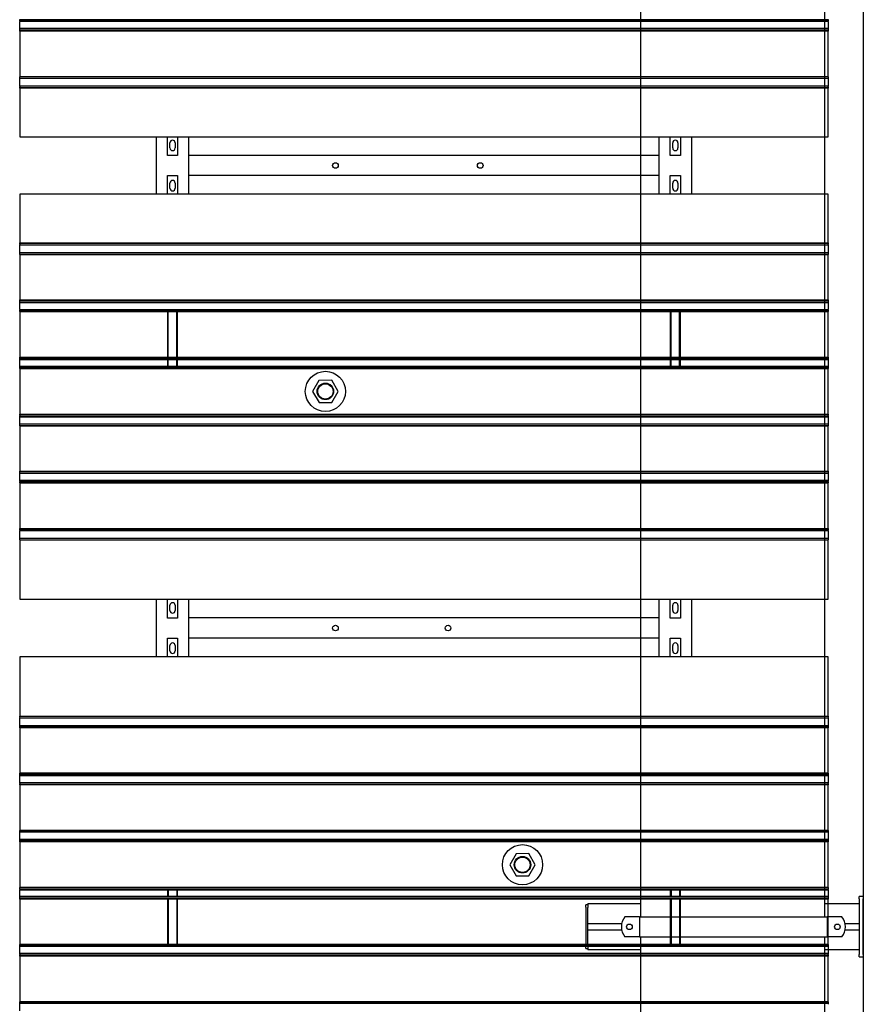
# Model space of a CAD drawing. Extents: x -89225 to 110569, y 13360 to 87647.
# Tile 328 of 478: x 47778 to 49876, y 73974 to 76422. Entities that reach past the tile are written whole.
import ezdxf

# ---------------------------------------------------------------- set-up
doc = ezdxf.new("R2010")
doc.units = 0
doc.layers.add('Iv-Lines 035', color=4, linetype='Continuous')

# ---------------------------------------------------------------- blocks, each defined once
blk = doc.blocks.new('Leidingwerk beluchtingsinstallatie')
for p, q in [((1296643.7, -926788.3), (1296643.7, -930042)), ((1297100.9, -926788.3), (1297100.9, -930042)), ((1297197.3, -929991.7), (1297187.3, -929991.7)), ((1297187.3, -929997.7), (1297187.3, -929991.7)), ((1297187.3, -929997.7), (1297187.3, -930135.7)), ((1297197.3, -929991.7), (1297197.3, -929997.7)), ((1297197.3, -930135.7), (1297197.3, -929997.7)), ((1296507.3, -930018.2), (1296507.3, -930012.2)), ((1296512.3, -930012.2), (1296507.3, -930012.2)), ((1296507.3, -930018.2), (1296507.3, -930115.2)), ((1296512.3, -930009.2), (1296643.7, -930009.2)), ((1296512.3, -930009.2), (1296512.3, -930019.2)), ((1296512.3, -930059.2), (1296512.3, -930019.2)), ((1297100.9, -930009.2), (1297187.3, -930009.2)), ((1296632.8, -930042), (1296604.6, -930042)), ((1296640.8, -930042), (1296632.8, -930042)), ((1296640.8, -930042), (1296640.8, -930092)), ((1296640.8, -930042), (1297107.8, -930042)), ((1297107.8, -930042), (1297107.8, -930092)), ((1297115.8, -930042), (1297107.8, -930042)), ((1297144.1, -930042), (1297115.8, -930042)), ((1296596.6, -930059.2), (1296512.3, -930059.2)), ((1296512.3, -930074.2), (1296512.3, -930059.2)), ((1296512.3, -930114.2), (1296512.3, -930074.2)), ((1296512.3, -930074.2), (1296596.5, -930074.2)), ((1297187.3, -930059.2), (1297152.1, -930059.2)), ((1297152.2, -930074.2), (1297187.3, -930074.2)), ((1296632.8, -930092), (1296604.6, -930092)), ((1296640.8, -930092), (1296632.8, -930092)), ((1296640.8, -930092), (1297107.8, -930092)), ((1296643.7, -930092), (1296643.7, -932270.8)), ((1297100.9, -930092), (1297100.9, -932270.8)), ((1297115.8, -930092), (1297107.8, -930092)), ((1297144.1, -930092), (1297115.8, -930092)), ((1296507.3, -930121.2), (1296507.3, -930115.2)), ((1296507.3, -930121.2), (1296512.3, -930121.2)), ((1296512.3, -930114.2), (1296512.3, -930124.2)), ((1296643.7, -930124.2), (1296512.3, -930124.2)), ((1297187.3, -930124.2), (1297100.9, -930124.2)), ((1297187.3, -930141.7), (1297187.3, -930135.7)), ((1297187.3, -930141.7), (1297197.3, -930141.7)), ((1297197.3, -930135.7), (1297197.3, -930141.7))]:
    blk.add_line(p, q)
for centre in [(1296615.8, -930067), (1297132.8, -930067)]:
    blk.add_circle(centre, 7)
for centre, start, end in [((1296635.8, -930067), 141.3178, 218.6822), ((1297112.8, -930067), 321.3178, 38.6822)]:
    blk.add_arc(centre, 40, start, end)
blk = doc.blocks.new('Beluchtingselementen Bosman')
for p, q in [((1287289.4, -861640.7), (1287289.4, -861640)), ((1287289.4, -861643.5), (1287289.4, -861640.7)), ((1289299.4, -861640.7), (1287289.4, -861640.7)), ((1287289.4, -861643.5), (1287289.4, -861644.7)), ((1289299.4, -861643.5), (1287289.4, -861643.5)), ((1287289.4, -861646.3), (1287289.4, -861644.7)), ((1289299.4, -861644.7), (1287289.4, -861644.7)), ((1287289.4, -861662.3), (1287289.4, -861646.3)), ((1289299.4, -861640), (1289299.4, -861640.7)), ((1289299.4, -861640.7), (1289299.4, -861643.5)), ((1289299.4, -861644.7), (1289299.4, -861643.5)), ((1289299.4, -861644.7), (1289299.4, -861646.3)), ((1289299.4, -861646.3), (1289299.4, -861662.3)), ((1287289.4, -861663.8), (1287289.4, -861662.3)), ((1289299.4, -861662.3), (1287289.4, -861662.3)), ((1287289.4, -861663.8), (1287289.4, -861665.1)), ((1289299.4, -861663.8), (1287289.4, -861663.8)), ((1287289.4, -861667.9), (1287289.4, -861665.1)), ((1287289.4, -861668.6), (1287289.4, -861667.9)), ((1289299.4, -861667.9), (1287289.4, -861667.9)), ((1287289.4, -861668.6), (1287289.4, -861782)), ((1289299.4, -861668.6), (1287289.4, -861668.6)), ((1289299.4, -861662.3), (1289299.4, -861663.8)), ((1289299.4, -861665.1), (1289299.4, -861663.8)), ((1289299.4, -861665.1), (1289299.4, -861667.9)), ((1289299.4, -861667.9), (1289299.4, -861668.6)), ((1289299.4, -861782), (1289299.4, -861668.6)), ((1287289.4, -861782.7), (1287289.4, -861782)), ((1289299.4, -861782), (1287289.4, -861782)), ((1289299.4, -861782), (1289299.4, -861782.7)), ((1287289.4, -861785.5), (1287289.4, -861782.7)), ((1289299.4, -861782.7), (1287289.4, -861782.7)), ((1287289.4, -861785.5), (1287289.4, -861786.7)), ((1287289.4, -861788.3), (1287289.4, -861786.7)), ((1289299.4, -861786.7), (1287289.4, -861786.7)), ((1287289.4, -861804.3), (1287289.4, -861788.3)), ((1287289.4, -861805.8), (1287289.4, -861804.3)), ((1287289.4, -861805.8), (1287289.4, -861807.1)), ((1289299.4, -861805.8), (1287289.4, -861805.8)), ((1289299.4, -861782.7), (1289299.4, -861785.5)), ((1289299.4, -861786.7), (1289299.4, -861785.5)), ((1289299.4, -861786.7), (1289299.4, -861788.3)), ((1289299.4, -861788.3), (1289299.4, -861804.3)), ((1289299.4, -861804.3), (1289299.4, -861805.8)), ((1289299.4, -861807.1), (1289299.4, -861805.8)), ((1287289.4, -861809.9), (1287289.4, -861807.1)), ((1287289.4, -861810.6), (1287289.4, -861809.9)), ((1289299.4, -861809.9), (1287289.4, -861809.9)), ((1287289.4, -861810.6), (1287289.4, -861931.3)), ((1289299.4, -861810.6), (1287289.4, -861810.6)), ((1289299.4, -861807.1), (1289299.4, -861809.9)), ((1289299.4, -861809.9), (1289299.4, -861810.6)), ((1289299.4, -861931.3), (1289299.4, -861810.6)), ((1287289.4, -861931.3), (1289299.4, -861931.3)), ((1287629.4, -862074.5), (1287629.4, -861931.3)), ((1287656.9, -861977.9), (1287656.9, -861931.3)), ((1287662.9, -861959.3), (1287662.9, -861946.3)), ((1287675.9, -861946.3), (1287675.9, -861959.3)), ((1287681.9, -861931.3), (1287681.9, -861977.9)), ((1287709.4, -861931.3), (1287709.4, -862074.5)), ((1288879.4, -862074.5), (1288879.4, -861931.3)), ((1288906.9, -861977.9), (1288906.9, -861931.3)), ((1288912.9, -861959.3), (1288912.9, -861946.3)), ((1288925.9, -861946.3), (1288925.9, -861959.3)), ((1288931.9, -861931.3), (1288931.9, -861977.9)), ((1288959.4, -861931.3), (1288959.4, -862074.5)), ((1287681.9, -861977.9), (1287656.9, -861977.9)), ((1288879.4, -861977.8), (1287709.4, -861977.8)), ((1287709.4, -861977.8), (1287709.4, -862021.8)), ((1288879.4, -862021.8), (1288879.4, -861977.8)), ((1288931.9, -861977.9), (1288906.9, -861977.9)), ((1287656.9, -862074.5), (1287656.9, -862027.9)), ((1287656.9, -862027.9), (1287681.9, -862027.9)), ((1287662.9, -862059.5), (1287662.9, -862046.5)), ((1287675.9, -862046.5), (1287675.9, -862059.5)), ((1287681.9, -862027.9), (1287681.9, -862074.5)), ((1288879.4, -862027.8), (1287709.4, -862027.8)), ((1288906.9, -862074.5), (1288906.9, -862027.9)), ((1288906.9, -862027.9), (1288931.9, -862027.9)), ((1288912.9, -862059.5), (1288912.9, -862046.5)), ((1288925.9, -862046.5), (1288925.9, -862059.5)), ((1288931.9, -862027.9), (1288931.9, -862074.5)), ((1289299.4, -862074.5), (1287289.4, -862074.5)), ((1287289.4, -862074.5), (1287289.4, -862195.2)), ((1289299.4, -862195.2), (1289299.4, -862074.5)), ((1287289.4, -862195.9), (1287289.4, -862195.2)), ((1287289.4, -862195.2), (1289299.4, -862195.2)), ((1287289.4, -862198.7), (1287289.4, -862195.9)), ((1287289.4, -862195.9), (1289299.4, -862195.9)), ((1289299.4, -862195.2), (1289299.4, -862195.9)), ((1289299.4, -862195.9), (1289299.4, -862198.7)), ((1287289.4, -862198.7), (1287289.4, -862199.9)), ((1287289.4, -862201.5), (1287289.4, -862199.9)), ((1287289.4, -862199.9), (1289299.4, -862199.9)), ((1287289.4, -862217.5), (1287289.4, -862201.5)), ((1287289.4, -862219), (1287289.4, -862217.5)), ((1287289.4, -862219), (1287289.4, -862220.3)), ((1287289.4, -862219), (1289299.4, -862219)), ((1287289.4, -862223.1), (1287289.4, -862220.3)), ((1287289.4, -862223.8), (1287289.4, -862223.1)), ((1287289.4, -862223.1), (1289299.4, -862223.1)), ((1289299.4, -862199.9), (1289299.4, -862198.7)), ((1289299.4, -862199.9), (1289299.4, -862201.5)), ((1289299.4, -862201.5), (1289299.4, -862217.5)), ((1289299.4, -862217.5), (1289299.4, -862219)), ((1289299.4, -862220.3), (1289299.4, -862219)), ((1289299.4, -862220.3), (1289299.4, -862223.1)), ((1289299.4, -862223.1), (1289299.4, -862223.8)), ((1287289.4, -862223.8), (1287289.4, -862337.2)), ((1287289.4, -862223.8), (1289299.4, -862223.8)), ((1289299.4, -862337.2), (1289299.4, -862223.8)), ((1287289.4, -862337.9), (1287289.4, -862337.2)), ((1287289.4, -862337.2), (1289299.4, -862337.2)), ((1287289.4, -862340.7), (1287289.4, -862337.9)), ((1287289.4, -862337.9), (1289299.4, -862337.9)), ((1287289.4, -862340.7), (1287289.4, -862341.9)), ((1287289.4, -862343.5), (1287289.4, -862341.9)), ((1287289.4, -862341.9), (1289299.4, -862341.9)), ((1287289.4, -862359.5), (1287289.4, -862343.5)), ((1287289.4, -862343.5), (1289299.4, -862343.5)), ((1289299.4, -862337.2), (1289299.4, -862337.9)), ((1289299.4, -862337.9), (1289299.4, -862340.7)), ((1289299.4, -862341.9), (1289299.4, -862340.7)), ((1289299.4, -862341.9), (1289299.4, -862343.5)), ((1289299.4, -862343.5), (1289299.4, -862359.5)), ((1287289.4, -862361), (1287289.4, -862359.5)), ((1287289.4, -862361), (1287289.4, -862362.3)), ((1287289.4, -862361), (1289299.4, -862361)), ((1287289.4, -862365.1), (1287289.4, -862362.3)), ((1287289.4, -862362.3), (1289299.4, -862362.3)), ((1287289.4, -862365.8), (1287289.4, -862365.1)), ((1287289.4, -862365.1), (1289299.4, -862365.1)), ((1287289.4, -862365.8), (1287289.4, -862479.2)), ((1287289.4, -862365.8), (1289299.4, -862365.8)), ((1287656.9, -862365.8), (1287656.9, -862479.2)), ((1287658.9, -862479.2), (1287658.9, -862365.8)), ((1287679.9, -862479.2), (1287679.9, -862365.8)), ((1287681.9, -862479.2), (1287681.9, -862365.8)), ((1288906.9, -862365.8), (1288906.9, -862479.2)), ((1288908.9, -862479.2), (1288908.9, -862365.8)), ((1288929.9, -862479.2), (1288929.9, -862365.8)), ((1288931.9, -862479.2), (1288931.9, -862365.8)), ((1289299.4, -862359.5), (1289299.4, -862361)), ((1289299.4, -862362.3), (1289299.4, -862361)), ((1289299.4, -862362.3), (1289299.4, -862365.1)), ((1289299.4, -862365.1), (1289299.4, -862365.8)), ((1289299.4, -862479.2), (1289299.4, -862365.8)), ((1287289.4, -862479.9), (1287289.4, -862479.2)), ((1287289.4, -862479.2), (1289299.4, -862479.2)), ((1287289.4, -862482.7), (1287289.4, -862479.9)), ((1287289.4, -862479.9), (1289299.4, -862479.9)), ((1287289.4, -862482.7), (1287289.4, -862483.9)), ((1287289.4, -862485.5), (1287289.4, -862483.9)), ((1287289.4, -862483.9), (1289299.4, -862483.9)), ((1287289.4, -862501.5), (1287289.4, -862485.5)), ((1287289.4, -862485.5), (1289299.4, -862485.5)), ((1287656.9, -862485.5), (1287656.9, -862501.5)), ((1287658.9, -862501.5), (1287658.9, -862485.5)), ((1287679.9, -862501.5), (1287679.9, -862485.5)), ((1287681.9, -862501.5), (1287681.9, -862485.5)), ((1288906.9, -862485.5), (1288906.9, -862501.5)), ((1288908.9, -862501.5), (1288908.9, -862485.5)), ((1288929.9, -862501.5), (1288929.9, -862485.5)), ((1288931.9, -862501.5), (1288931.9, -862485.5)), ((1289299.4, -862479.2), (1289299.4, -862479.9)), ((1289299.4, -862479.9), (1289299.4, -862482.7)), ((1289299.4, -862483.9), (1289299.4, -862482.7)), ((1289299.4, -862483.9), (1289299.4, -862485.5)), ((1289299.4, -862485.5), (1289299.4, -862501.5)), ((1287289.4, -862503), (1287289.4, -862501.5)), ((1287289.4, -862501.5), (1289299.4, -862501.5)), ((1287289.4, -862503), (1287289.4, -862504.3)), ((1287289.4, -862503), (1289299.4, -862503)), ((1287289.4, -862507.1), (1287289.4, -862504.3)), ((1287289.4, -862507.8), (1287289.4, -862507.1)), ((1287289.4, -862507.1), (1289299.4, -862507.1)), ((1287289.4, -862507.8), (1287289.4, -862621.2)), ((1287289.4, -862507.8), (1289299.4, -862507.8)), ((1289299.4, -862501.5), (1289299.4, -862503)), ((1289299.4, -862504.3), (1289299.4, -862503)), ((1289299.4, -862504.3), (1289299.4, -862507.1)), ((1289299.4, -862507.1), (1289299.4, -862507.8)), ((1289299.4, -862621.2), (1289299.4, -862507.8)), ((1288033.4, -862537), (1288017.6, -862564.6)), ((1288065.2, -862536.9), (1288033.4, -862537)), ((1288081.2, -862564.4), (1288065.2, -862536.9)), ((1288017.6, -862564.6), (1288033.6, -862592.1)), ((1288065.4, -862592), (1288081.2, -862564.4)), ((1288033.6, -862592.1), (1288065.4, -862592)), ((1287289.4, -862621.9), (1287289.4, -862621.2)), ((1287289.4, -862621.2), (1289299.4, -862621.2)), ((1287289.4, -862624.7), (1287289.4, -862621.9)), ((1287289.4, -862621.9), (1289299.4, -862621.9)), ((1287289.4, -862624.7), (1287289.4, -862625.9)), ((1287289.4, -862627.5), (1287289.4, -862625.9)), ((1287289.4, -862625.9), (1289299.4, -862625.9)), ((1287289.4, -862643.5), (1287289.4, -862627.5)), ((1287289.4, -862627.5), (1289299.4, -862627.5)), ((1289299.4, -862621.2), (1289299.4, -862621.9)), ((1289299.4, -862621.9), (1289299.4, -862624.7)), ((1289299.4, -862625.9), (1289299.4, -862624.7)), ((1289299.4, -862625.9), (1289299.4, -862627.5)), ((1289299.4, -862627.5), (1289299.4, -862643.5)), ((1287289.4, -862645), (1287289.4, -862643.5)), ((1287289.4, -862645), (1287289.4, -862646.3)), ((1287289.4, -862645), (1289299.4, -862645)), ((1287289.4, -862649.1), (1287289.4, -862646.3)), ((1287289.4, -862649.8), (1287289.4, -862649.1)), ((1287289.4, -862649.1), (1289299.4, -862649.1)), ((1287289.4, -862649.8), (1287289.4, -862763.2)), ((1287289.4, -862649.8), (1289299.4, -862649.8)), ((1289299.4, -862643.5), (1289299.4, -862645)), ((1289299.4, -862646.3), (1289299.4, -862645)), ((1289299.4, -862646.3), (1289299.4, -862649.1)), ((1289299.4, -862649.1), (1289299.4, -862649.8)), ((1289299.4, -862763.2), (1289299.4, -862649.8)), ((1287289.4, -862763.9), (1287289.4, -862763.2)), ((1287289.4, -862763.2), (1289299.4, -862763.2)), ((1287289.4, -862766.7), (1287289.4, -862763.9)), ((1287289.4, -862763.9), (1289299.4, -862763.9)), ((1287289.4, -862766.7), (1287289.4, -862767.9)), ((1287289.4, -862769.5), (1287289.4, -862767.9)), ((1287289.4, -862767.9), (1289299.4, -862767.9)), ((1287289.4, -862785.5), (1287289.4, -862769.5)), ((1287289.4, -862787), (1287289.4, -862785.5)), ((1287289.4, -862785.5), (1289299.4, -862785.5)), ((1289299.4, -862763.2), (1289299.4, -862763.9)), ((1289299.4, -862763.9), (1289299.4, -862766.7)), ((1289299.4, -862767.9), (1289299.4, -862766.7)), ((1289299.4, -862767.9), (1289299.4, -862769.5)), ((1289299.4, -862769.5), (1289299.4, -862785.5)), ((1289299.4, -862785.5), (1289299.4, -862787)), ((1287289.4, -862787), (1287289.4, -862788.3)), ((1287289.4, -862787), (1289299.4, -862787)), ((1287289.4, -862791.1), (1287289.4, -862788.3)), ((1287289.4, -862788.3), (1289299.4, -862788.3)), ((1287289.4, -862791.8), (1287289.4, -862791.1)), ((1287289.4, -862791.1), (1289299.4, -862791.1)), ((1287289.4, -862791.8), (1287289.4, -862905.2)), ((1287289.4, -862791.8), (1289299.4, -862791.8)), ((1289299.4, -862788.3), (1289299.4, -862787)), ((1289299.4, -862788.3), (1289299.4, -862791.1)), ((1289299.4, -862791.1), (1289299.4, -862791.8)), ((1289299.4, -862905.2), (1289299.4, -862791.8)), ((1287289.4, -862905.9), (1287289.4, -862905.2)), ((1287289.4, -862905.2), (1289299.4, -862905.2)), ((1287289.4, -862908.7), (1287289.4, -862905.9)), ((1287289.4, -862905.9), (1289299.4, -862905.9)), ((1289299.4, -862905.2), (1289299.4, -862905.9)), ((1289299.4, -862905.9), (1289299.4, -862908.7)), ((1287289.4, -862908.7), (1287289.4, -862909.9)), ((1287289.4, -862908.7), (1289299.4, -862908.7)), ((1287289.4, -862911.5), (1287289.4, -862909.9)), ((1287289.4, -862909.9), (1289299.4, -862909.9)), ((1287289.4, -862927.5), (1287289.4, -862911.5)), ((1287289.4, -862929), (1287289.4, -862927.5)), ((1287289.4, -862929), (1287289.4, -862930.3)), ((1287289.4, -862929), (1289299.4, -862929)), ((1287289.4, -862933.1), (1287289.4, -862930.3)), ((1287289.4, -862933.8), (1287289.4, -862933.1)), ((1287289.4, -862933.1), (1289299.4, -862933.1)), ((1289299.4, -862909.9), (1289299.4, -862908.7)), ((1289299.4, -862909.9), (1289299.4, -862911.5)), ((1289299.4, -862911.5), (1289299.4, -862927.5)), ((1289299.4, -862927.5), (1289299.4, -862929)), ((1289299.4, -862930.3), (1289299.4, -862929)), ((1289299.4, -862930.3), (1289299.4, -862933.1)), ((1289299.4, -862933.1), (1289299.4, -862933.8)), ((1287289.4, -862933.8), (1287289.4, -863081.3)), ((1289299.4, -863081.3), (1289299.4, -862933.8)), ((1287289.4, -863081.3), (1289299.4, -863081.3)), ((1287629.4, -863224.5), (1287629.4, -863081.3)), ((1287656.9, -863127.9), (1287656.9, -863081.3)), ((1287662.9, -863109.3), (1287662.9, -863096.3)), ((1287675.9, -863096.3), (1287675.9, -863109.3)), ((1287681.9, -863081.3), (1287681.9, -863127.9)), ((1287709.4, -863081.3), (1287709.4, -863224.5)), ((1288879.4, -863224.5), (1288879.4, -863081.3)), ((1288906.9, -863127.9), (1288906.9, -863081.3)), ((1288912.9, -863109.3), (1288912.9, -863096.3)), ((1288925.9, -863096.3), (1288925.9, -863109.3)), ((1288931.9, -863081.3), (1288931.9, -863127.9)), ((1288959.4, -863081.3), (1288959.4, -863224.5)), ((1287681.9, -863127.9), (1287656.9, -863127.9)), ((1288879.4, -863127.8), (1287709.4, -863127.8)), ((1287709.4, -863127.8), (1287709.4, -863171.8)), ((1288879.4, -863171.8), (1288879.4, -863127.8)), ((1288931.9, -863127.9), (1288906.9, -863127.9)), ((1287656.9, -863224.5), (1287656.9, -863177.9)), ((1287656.9, -863177.9), (1287681.9, -863177.9)), ((1287681.9, -863177.9), (1287681.9, -863224.5)), ((1288879.4, -863177.8), (1287709.4, -863177.8)), ((1288906.9, -863224.5), (1288906.9, -863177.9)), ((1288906.9, -863177.9), (1288931.9, -863177.9)), ((1288931.9, -863177.9), (1288931.9, -863224.5)), ((1287662.9, -863209.5), (1287662.9, -863196.5)), ((1287675.9, -863196.5), (1287675.9, -863209.5)), ((1288912.9, -863209.5), (1288912.9, -863196.5)), ((1288925.9, -863196.5), (1288925.9, -863209.5)), ((1289299.4, -863224.5), (1287289.4, -863224.5)), ((1287289.4, -863224.5), (1287289.4, -863372)), ((1289299.4, -863372), (1289299.4, -863224.5)), ((1287289.4, -863372.7), (1287289.4, -863372)), ((1287289.4, -863375.5), (1287289.4, -863372.7)), ((1289299.4, -863372.7), (1287289.4, -863372.7)), ((1289299.4, -863372), (1289299.4, -863372.7)), ((1289299.4, -863372.7), (1289299.4, -863375.5)), ((1287289.4, -863375.5), (1287289.4, -863376.7)), ((1287289.4, -863378.3), (1287289.4, -863376.7)), ((1289299.4, -863376.7), (1287289.4, -863376.7)), ((1287289.4, -863394.3), (1287289.4, -863378.3)), ((1287289.4, -863395.8), (1287289.4, -863394.3)), ((1287289.4, -863395.8), (1287289.4, -863397.1)), ((1289299.4, -863395.8), (1287289.4, -863395.8)), ((1287289.4, -863399.9), (1287289.4, -863397.1)), ((1289299.4, -863397.1), (1287289.4, -863397.1)), ((1289299.4, -863376.7), (1289299.4, -863375.5)), ((1289299.4, -863376.7), (1289299.4, -863378.3)), ((1289299.4, -863378.3), (1289299.4, -863394.3)), ((1289299.4, -863394.3), (1289299.4, -863395.8)), ((1289299.4, -863397.1), (1289299.4, -863395.8)), ((1289299.4, -863397.1), (1289299.4, -863399.9)), ((1287289.4, -863400.6), (1287289.4, -863399.9)), ((1289299.4, -863399.9), (1287289.4, -863399.9)), ((1287289.4, -863400.6), (1287289.4, -863514)), ((1289299.4, -863400.6), (1287289.4, -863400.6)), ((1289299.4, -863399.9), (1289299.4, -863400.6)), ((1289299.4, -863514), (1289299.4, -863400.6)), ((1287289.4, -863514.7), (1287289.4, -863514)), ((1289299.4, -863514), (1287289.4, -863514)), ((1287289.4, -863517.5), (1287289.4, -863514.7)), ((1289299.4, -863514.7), (1287289.4, -863514.7)), ((1287289.4, -863517.5), (1287289.4, -863518.7)), ((1289299.4, -863517.5), (1287289.4, -863517.5)), ((1287289.4, -863520.3), (1287289.4, -863518.7)), ((1289299.4, -863518.7), (1287289.4, -863518.7)), ((1287289.4, -863536.3), (1287289.4, -863520.3)), ((1289299.4, -863520.3), (1287289.4, -863520.3)), ((1289299.4, -863514), (1289299.4, -863514.7)), ((1289299.4, -863514.7), (1289299.4, -863517.5)), ((1289299.4, -863518.7), (1289299.4, -863517.5)), ((1289299.4, -863518.7), (1289299.4, -863520.3)), ((1289299.4, -863520.3), (1289299.4, -863536.3)), ((1287289.4, -863537.8), (1287289.4, -863536.3)), ((1287289.4, -863537.8), (1287289.4, -863539.1)), ((1289299.4, -863537.8), (1287289.4, -863537.8)), ((1287289.4, -863541.9), (1287289.4, -863539.1)), ((1287289.4, -863542.6), (1287289.4, -863541.9)), ((1289299.4, -863541.9), (1287289.4, -863541.9)), ((1287289.4, -863542.6), (1287289.4, -863656)), ((1289299.4, -863542.6), (1287289.4, -863542.6)), ((1289299.4, -863536.3), (1289299.4, -863537.8)), ((1289299.4, -863539.1), (1289299.4, -863537.8)), ((1289299.4, -863539.1), (1289299.4, -863541.9)), ((1289299.4, -863541.9), (1289299.4, -863542.6)), ((1289299.4, -863656), (1289299.4, -863542.6)), ((1287289.4, -863656.7), (1287289.4, -863656)), ((1289299.4, -863656), (1287289.4, -863656)), ((1287289.4, -863659.5), (1287289.4, -863656.7)), ((1289299.4, -863656.7), (1287289.4, -863656.7)), ((1287289.4, -863659.5), (1287289.4, -863660.7)), ((1287289.4, -863662.3), (1287289.4, -863660.7)), ((1289299.4, -863660.7), (1287289.4, -863660.7)), ((1287289.4, -863678.3), (1287289.4, -863662.3)), ((1289299.4, -863656), (1289299.4, -863656.7)), ((1289299.4, -863656.7), (1289299.4, -863659.5)), ((1289299.4, -863660.7), (1289299.4, -863659.5)), ((1289299.4, -863660.7), (1289299.4, -863662.3)), ((1289299.4, -863662.3), (1289299.4, -863678.3)), ((1287289.4, -863679.8), (1287289.4, -863678.3)), ((1289299.4, -863678.3), (1287289.4, -863678.3)), ((1287289.4, -863679.8), (1287289.4, -863681.1)), ((1289299.4, -863679.8), (1287289.4, -863679.8)), ((1287289.4, -863683.9), (1287289.4, -863681.1)), ((1287289.4, -863684.6), (1287289.4, -863683.9)), ((1289299.4, -863683.9), (1287289.4, -863683.9)), ((1287289.4, -863684.6), (1287289.4, -863798)), ((1289299.4, -863684.6), (1287289.4, -863684.6)), ((1289299.4, -863678.3), (1289299.4, -863679.8)), ((1289299.4, -863681.1), (1289299.4, -863679.8)), ((1289299.4, -863681.1), (1289299.4, -863683.9)), ((1289299.4, -863683.9), (1289299.4, -863684.6)), ((1289299.4, -863798), (1289299.4, -863684.6)), ((1288523.4, -863713.8), (1288507.6, -863741.4)), ((1288555.2, -863713.7), (1288523.4, -863713.8)), ((1288571.2, -863741.2), (1288555.2, -863713.7)), ((1288507.6, -863741.4), (1288523.6, -863768.9)), ((1288555.4, -863768.8), (1288571.2, -863741.2)), ((1288523.6, -863768.9), (1288555.4, -863768.8)), ((1287289.4, -863798.7), (1287289.4, -863798)), ((1289299.4, -863798), (1287289.4, -863798)), ((1287289.4, -863801.5), (1287289.4, -863798.7)), ((1289299.4, -863798.7), (1287289.4, -863798.7)), ((1287289.4, -863801.5), (1287289.4, -863802.7)), ((1287289.4, -863804.3), (1287289.4, -863802.7)), ((1289299.4, -863802.7), (1287289.4, -863802.7)), ((1287289.4, -863820.3), (1287289.4, -863804.3)), ((1289299.4, -863804.3), (1287289.4, -863804.3)), ((1287656.9, -863804.3), (1287656.9, -863820.3)), ((1287658.9, -863804.3), (1287658.9, -863820.3)), ((1287679.9, -863804.3), (1287679.9, -863820.3)), ((1287681.9, -863820.3), (1287681.9, -863804.3)), ((1288906.9, -863804.3), (1288906.9, -863820.3)), ((1288908.9, -863804.3), (1288908.9, -863820.3)), ((1288929.9, -863804.3), (1288929.9, -863820.3)), ((1288931.9, -863820.3), (1288931.9, -863804.3)), ((1289299.4, -863798), (1289299.4, -863798.7)), ((1289299.4, -863798.7), (1289299.4, -863801.5)), ((1289299.4, -863802.7), (1289299.4, -863801.5)), ((1289299.4, -863802.7), (1289299.4, -863804.3)), ((1289299.4, -863804.3), (1289299.4, -863820.3)), ((1287289.4, -863821.8), (1287289.4, -863820.3)), ((1289299.4, -863820.3), (1287289.4, -863820.3)), ((1287289.4, -863821.8), (1287289.4, -863823.1)), ((1289299.4, -863821.8), (1287289.4, -863821.8)), ((1287289.4, -863825.9), (1287289.4, -863823.1)), ((1287289.4, -863826.6), (1287289.4, -863825.9)), ((1289299.4, -863825.9), (1287289.4, -863825.9)), ((1287289.4, -863826.6), (1287289.4, -863940)), ((1289299.4, -863826.6), (1287289.4, -863826.6)), ((1287656.9, -863826.6), (1287656.9, -863940)), ((1287658.9, -863826.6), (1287658.9, -863940)), ((1287679.9, -863826.6), (1287679.9, -863940)), ((1287681.9, -863940), (1287681.9, -863826.6)), ((1288906.9, -863826.6), (1288906.9, -863940)), ((1288908.9, -863826.6), (1288908.9, -863940)), ((1288929.9, -863826.6), (1288929.9, -863940)), ((1288931.9, -863940), (1288931.9, -863826.6)), ((1289299.4, -863820.3), (1289299.4, -863821.8)), ((1289299.4, -863823.1), (1289299.4, -863821.8)), ((1289299.4, -863823.1), (1289299.4, -863825.9)), ((1289299.4, -863825.9), (1289299.4, -863826.6)), ((1289299.4, -863940), (1289299.4, -863826.6)), ((1287289.4, -863940.7), (1287289.4, -863940)), ((1289299.4, -863940), (1287289.4, -863940)), ((1287289.4, -863943.5), (1287289.4, -863940.7)), ((1289299.4, -863940.7), (1287289.4, -863940.7)), ((1287289.4, -863943.5), (1287289.4, -863944.7)), ((1289299.4, -863943.5), (1287289.4, -863943.5)), ((1287289.4, -863946.3), (1287289.4, -863944.7)), ((1289299.4, -863944.7), (1287289.4, -863944.7)), ((1287289.4, -863962.3), (1287289.4, -863946.3)), ((1289299.4, -863940), (1289299.4, -863940.7)), ((1289299.4, -863940.7), (1289299.4, -863943.5)), ((1289299.4, -863944.7), (1289299.4, -863943.5)), ((1289299.4, -863944.7), (1289299.4, -863946.3)), ((1289299.4, -863946.3), (1289299.4, -863962.3)), ((1287289.4, -863963.8), (1287289.4, -863962.3)), ((1289299.4, -863962.3), (1287289.4, -863962.3)), ((1287289.4, -863963.8), (1287289.4, -863965.1)), ((1289299.4, -863963.8), (1287289.4, -863963.8)), ((1287289.4, -863967.9), (1287289.4, -863965.1)), ((1287289.4, -863968.6), (1287289.4, -863967.9)), ((1289299.4, -863967.9), (1287289.4, -863967.9)), ((1287289.4, -863968.6), (1287289.4, -864082)), ((1289299.4, -863968.6), (1287289.4, -863968.6)), ((1289299.4, -863962.3), (1289299.4, -863963.8)), ((1289299.4, -863965.1), (1289299.4, -863963.8)), ((1289299.4, -863965.1), (1289299.4, -863967.9)), ((1289299.4, -863967.9), (1289299.4, -863968.6)), ((1289299.4, -864082), (1289299.4, -863968.6)), ((1287289.4, -864082.7), (1287289.4, -864082)), ((1289299.4, -864082), (1287289.4, -864082)), ((1287289.4, -864085.5), (1287289.4, -864082.7)), ((1289299.4, -864082.7), (1287289.4, -864082.7)), ((1289299.4, -864082), (1289299.4, -864082.7)), ((1289299.4, -864082.7), (1289299.4, -864085.5)), ((1287289.4, -864085.5), (1287289.4, -864086.7)), ((1287289.4, -864088.3), (1287289.4, -864086.7)), ((1289299.4, -864086.7), (1287289.4, -864086.7)), ((1287289.4, -864104.3), (1287289.4, -864088.3)), ((1289299.4, -864086.7), (1289299.4, -864085.5)), ((1289299.4, -864086.7), (1289299.4, -864088.3))]:
    blk.add_line(p, q)
for centre, radius in [((1288074.4, -862002.8), 7), ((1288434.4, -862002.8), 7), ((1288049.4, -862564.5), 50), ((1288049.4, -862564.5), 20.5), ((1288049.4, -862564.5), 19), ((1288074.4, -863152.8), 7), ((1288354.4, -863152.8), 7), ((1288539.4, -863741.3), 50), ((1288539.4, -863741.3), 20.5), ((1288539.4, -863741.3), 19)]:
    blk.add_circle(centre, radius)
for centre, start, end in [((1287669.4, -861946.3), 360, 180), ((1288919.4, -861946.3), 0, 180), ((1287669.4, -861959.3), 180, 360), ((1288919.4, -861959.3), 180, 0), ((1287669.4, -862046.5), 0, 180), ((1288919.4, -862046.5), 360, 180), ((1287669.4, -862059.5), 180, 0), ((1288919.4, -862059.5), 180, 360), ((1287669.4, -863096.3), 360, 180), ((1288919.4, -863096.3), 0, 180), ((1287669.4, -863109.3), 180, 360), ((1288919.4, -863109.3), 180, 0), ((1287669.4, -863196.5), 0, 180), ((1288919.4, -863196.5), 360, 180), ((1287669.4, -863209.5), 180, 0), ((1288919.4, -863209.5), 180, 360)]:
    blk.add_arc(centre, 6.5, start, end)

msp = doc.modelspace()

# ---------------------------------------------------------------- linework, layer by layer
at = {"layer": 'Iv-Lines 035'}
msp.add_line((49875.9, 77587.7), (49875.9, 64138.1), dxfattribs=at)

# ---------------------------------------------------------------- block references
for name, p in [('Leidingwerk beluchtingsinstallatie', (-1247321.4, 1004233.5)), ('Beluchtingselementen Bosman', (-1239510.9, 938062.2))]:
    msp.add_blockref(name, p, dxfattribs=at)

doc.saveas('drawing.dxf')
